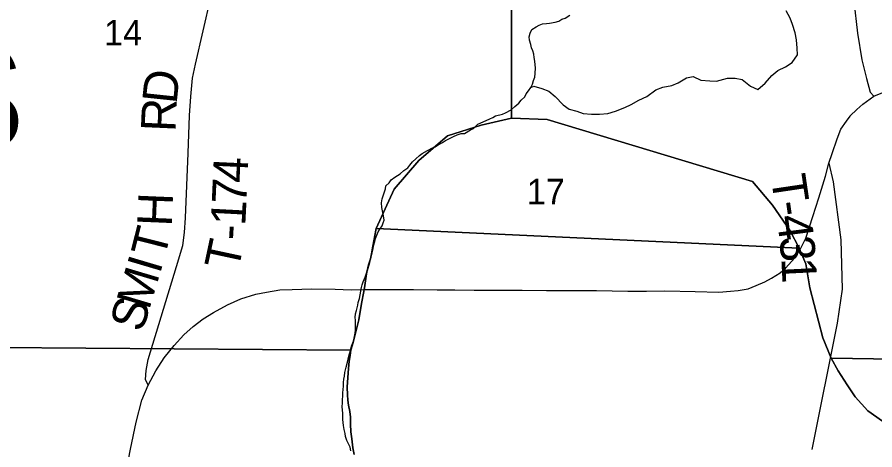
# Model space of a CAD drawing. Extents: x 0 to 34, y -2.3 to 22.
# Drawn here: x 6.815 to 8.222, y 17.166 to 17.875 of the extents above; entities that cross this region are included whole.
import ezdxf

# ---------------------------------------------------------------- set-up
doc = ezdxf.new("R2010")
doc.units = 0
for name, color, linetype in [('GM_X_Minor_River', 7, 'Continuous'), ('GM_X_Section', 7, 'Continuous'), ('GM_X_Section_Text', 7, 'Continuous'), ('GM_X_State_Route', 7, 'Continuous'), ('GM_X_Township_Road', 7, 'Continuous'), ('GM_X_Township_Road_Text', 7, 'Continuous'), ('GM_X_Township_Text', 7, 'Continuous')]:
    doc.layers.add(name, color=color, linetype=linetype)

msp = doc.modelspace()

# ---------------------------------------------------------------- linework, layer by layer
at = {"layer": 'GM_X_Minor_River'}
for p, q in [((7.7142, 17.8735), (7.7216, 17.8787)), ((8.0828, 17.8734), (8.0763, 17.8858)), ((7.6717, 17.8621), (7.6771, 17.8642)), ((7.6771, 17.8642), (7.6836, 17.8648)), ((7.6836, 17.8648), (7.6885, 17.8655)), ((7.6885, 17.8655), (7.6977, 17.8671)), ((7.6977, 17.8671), (7.7035, 17.8685)), ((7.7035, 17.8685), (7.7085, 17.8718)), ((7.7085, 17.8718), (7.7142, 17.8735)), ((8.0867, 17.8634), (8.0828, 17.8734)), ((8.0912, 17.8496), (8.0867, 17.8634)), ((7.6549, 17.8431), (7.6565, 17.8488)), ((7.6565, 17.8488), (7.6594, 17.8552)), ((7.6594, 17.8552), (7.6667, 17.8596)), ((7.6667, 17.8596), (7.6717, 17.8621)), ((8.0932, 17.8381), (8.0912, 17.8496)), ((7.6555, 17.8374), (7.6549, 17.8431)), ((7.6576, 17.8305), (7.6555, 17.8374)), ((8.0947, 17.8244), (8.0932, 17.8381)), ((7.6589, 17.8248), (7.6576, 17.8305)), ((7.6611, 17.8198), (7.6589, 17.8248)), ((8.0952, 17.8137), (8.0947, 17.8244)), ((7.6628, 17.8144), (7.6611, 17.8198)), ((7.6631, 17.809), (7.6628, 17.8144)), ((7.6641, 17.8029), (7.6631, 17.809)), ((8.0865, 17.801), (8.0952, 17.8137)), ((7.6651, 17.7972), (7.6641, 17.8029)), ((7.665, 17.7827), (7.6653, 17.7923)), ((7.6653, 17.7923), (7.6651, 17.7972)), ((8.0626, 17.788), (8.0756, 17.7937)), ((8.0756, 17.7937), (8.0865, 17.801)), ((7.6641, 17.7771), (7.665, 17.7827)), ((8.0422, 17.7668), (8.0528, 17.7795)), ((8.0528, 17.7795), (8.0626, 17.788)), ((7.6576, 17.7601), (7.6604, 17.7654)), ((7.6604, 17.7654), (7.6621, 17.7714)), ((7.6621, 17.7714), (7.6641, 17.7771)), ((7.8889, 17.763), (7.8993, 17.7676)), ((7.8993, 17.7676), (7.9132, 17.776)), ((7.9132, 17.776), (7.9239, 17.778)), ((7.9239, 17.778), (7.9367, 17.772)), ((7.9367, 17.772), (7.9515, 17.7708)), ((7.9515, 17.7708), (7.9621, 17.7701)), ((7.9621, 17.7701), (7.9805, 17.7753)), ((7.9805, 17.7753), (7.9927, 17.7754)), ((7.9927, 17.7754), (8.0044, 17.7732)), ((8.0044, 17.7732), (8.0178, 17.7622)), ((8.0301, 17.7569), (8.0422, 17.7668)), ((7.6501, 17.7493), (7.654, 17.7545)), ((7.654, 17.7545), (7.6576, 17.7601)), ((7.6576, 17.7601), (7.6628, 17.7619)), ((7.6628, 17.7619), (7.676, 17.7585)), ((7.676, 17.7585), (7.6872, 17.754)), ((7.6872, 17.754), (7.6976, 17.7453)), ((7.8482, 17.7454), (7.8625, 17.7561)), ((7.8625, 17.7561), (7.8744, 17.7603)), ((7.8744, 17.7603), (7.8889, 17.763)), ((8.0178, 17.7622), (8.0301, 17.7569)), ((7.6379, 17.734), (7.6422, 17.7392)), ((7.6422, 17.7392), (7.6481, 17.7444)), ((7.6481, 17.7444), (7.6501, 17.7493)), ((7.6976, 17.7453), (7.7109, 17.7316)), ((7.8223, 17.732), (7.8347, 17.7389)), ((7.8347, 17.7389), (7.8482, 17.7454)), ((7.6162, 17.7186), (7.6254, 17.7233)), ((7.6254, 17.7233), (7.6313, 17.7285)), ((7.6313, 17.7285), (7.6379, 17.734)), ((7.7109, 17.7316), (7.7206, 17.7245)), ((7.7206, 17.7245), (7.7331, 17.7211)), ((7.7966, 17.7209), (7.8119, 17.727)), ((7.8119, 17.727), (7.8223, 17.732)), ((7.5846, 17.7057), (7.5908, 17.7086)), ((7.5908, 17.7086), (7.5954, 17.7107)), ((7.5954, 17.7107), (7.6001, 17.7133)), ((7.6001, 17.7133), (7.6112, 17.716)), ((7.6112, 17.716), (7.6162, 17.7186)), ((7.7331, 17.7211), (7.7436, 17.7174)), ((7.7436, 17.7174), (7.7573, 17.7163)), ((7.7573, 17.7163), (7.7706, 17.7163)), ((7.7706, 17.7163), (7.7839, 17.7171)), ((7.7839, 17.7171), (7.7966, 17.7209)), ((7.5638, 17.6929), (7.5708, 17.7)), ((7.5708, 17.7), (7.5846, 17.7057)), ((7.5307, 17.6793), (7.5372, 17.6822)), ((7.5372, 17.6822), (7.5438, 17.6843)), ((7.5438, 17.6843), (7.5491, 17.6845)), ((7.5491, 17.6845), (7.5591, 17.6904)), ((7.5591, 17.6904), (7.5638, 17.6929)), ((7.5009, 17.6626), (7.506, 17.6659)), ((7.506, 17.6659), (7.5129, 17.6699)), ((7.5129, 17.6699), (7.518, 17.6732)), ((7.518, 17.6732), (7.5257, 17.6768)), ((7.5257, 17.6768), (7.5307, 17.6793)), ((7.4751, 17.6484), (7.4797, 17.6517)), ((7.4797, 17.6517), (7.4886, 17.6568)), ((7.4886, 17.6568), (7.4963, 17.6608)), ((7.4963, 17.6608), (7.5009, 17.6626)), ((7.4591, 17.6325), (7.4638, 17.638)), ((7.4638, 17.638), (7.4692, 17.6432)), ((7.4692, 17.6432), (7.4751, 17.6484)), ((7.4435, 17.6184), (7.4497, 17.6236)), ((7.4497, 17.6236), (7.4563, 17.628)), ((7.4563, 17.628), (7.4591, 17.6325)), ((7.4288, 17.6085), (7.435, 17.6129)), ((7.435, 17.6129), (7.4435, 17.6184)), ((7.4192, 17.5935), (7.4201, 17.5988)), ((7.4201, 17.5988), (7.4252, 17.6037)), ((7.4252, 17.6037), (7.4288, 17.6085)), ((7.4142, 17.5773), (7.4176, 17.589)), ((7.4176, 17.589), (7.4192, 17.5935)), ((7.4129, 17.5709), (7.4142, 17.5773)), ((7.4135, 17.5632), (7.4129, 17.5709)), ((7.4145, 17.5579), (7.4135, 17.5632)), ((7.4162, 17.5495), (7.4145, 17.5579)), ((7.4159, 17.5381), (7.4171, 17.5426)), ((7.4171, 17.5426), (7.4162, 17.5495)), ((7.4075, 17.5231), (7.4099, 17.5276)), ((7.4099, 17.5276), (7.4142, 17.5332)), ((7.4142, 17.5332), (7.4159, 17.5381)), ((7.4017, 17.5076), (7.403, 17.5122)), ((7.403, 17.5122), (7.4051, 17.5178)), ((7.4051, 17.5178), (7.4075, 17.5231)), ((7.3991, 17.4955), (7.4, 17.5001)), ((7.4, 17.5001), (7.4017, 17.5076)), ((7.3961, 17.4827), (7.3974, 17.4887)), ((7.3974, 17.4887), (7.3991, 17.4955)), ((7.3898, 17.46), (7.3936, 17.4728)), ((7.3936, 17.4728), (7.3949, 17.4774)), ((7.3949, 17.4774), (7.3961, 17.4827)), ((7.3878, 17.454), (7.3898, 17.46)), ((7.3812, 17.4366), (7.3829, 17.4415)), ((7.3829, 17.4415), (7.3861, 17.4491)), ((7.3861, 17.4491), (7.3878, 17.454)), ((7.379, 17.426), (7.3803, 17.4317)), ((7.3803, 17.4317), (7.3812, 17.4366)), ((7.3747, 17.4075), (7.3768, 17.4139)), ((7.3768, 17.4139), (7.3777, 17.42)), ((7.3777, 17.42), (7.379, 17.426)), ((7.3717, 17.3943), (7.3742, 17.403)), ((7.3742, 17.403), (7.3747, 17.4075)), ((7.3699, 17.3829), (7.3704, 17.3886)), ((7.3704, 17.3886), (7.3717, 17.3943)), ((7.3702, 17.3783), (7.3699, 17.3829)), ((7.37, 17.3734), (7.3702, 17.3783)), ((7.3703, 17.3673), (7.37, 17.3734)), ((7.3679, 17.3487), (7.3696, 17.357)), ((7.3696, 17.357), (7.3701, 17.3624)), ((7.3701, 17.3624), (7.3703, 17.3673)), ((7.3637, 17.3355), (7.367, 17.3438)), ((7.367, 17.3438), (7.3679, 17.3487)), ((7.3595, 17.3196), (7.362, 17.3287)), ((7.362, 17.3287), (7.3637, 17.3355)), ((7.3569, 17.3094), (7.3582, 17.3147)), ((7.3582, 17.3147), (7.3595, 17.3196)), ((7.3527, 17.2924), (7.3548, 17.3015)), ((7.3548, 17.3015), (7.3569, 17.3094)), ((7.3513, 17.2818), (7.3521, 17.2863)), ((7.3521, 17.2863), (7.3527, 17.2924)), ((7.3506, 17.2704), (7.3507, 17.2761)), ((7.3507, 17.2761), (7.3513, 17.2818)), ((7.3494, 17.2541), (7.3495, 17.259)), ((7.3495, 17.259), (7.3506, 17.2704)), ((7.3487, 17.2423), (7.3488, 17.2476)), ((7.3488, 17.2476), (7.3494, 17.2541)), ((7.3482, 17.2366), (7.3487, 17.2423)), ((7.3494, 17.2252), (7.3482, 17.2366)), ((7.3495, 17.2157), (7.3494, 17.2252)), ((7.3508, 17.2057), (7.3495, 17.2157)), ((7.3517, 17.1989), (7.3508, 17.2057)), ((7.3531, 17.1927), (7.3517, 17.1989)), ((7.3537, 17.1878), (7.3531, 17.1927)), ((7.3562, 17.1809), (7.3537, 17.1878)), ((7.3591, 17.1747), (7.3562, 17.1809)), ((7.3616, 17.1701), (7.3591, 17.1747)), ((7.3626, 17.164), (7.3616, 17.1701))]:
    msp.add_line(p, q, dxfattribs=at)
at = {"layer": 'GM_X_Section'}
for p, q in [((7.6261, 18.3379), (7.6261, 17.7098)), ((7.6261, 17.7098), (7.6261, 18.3379)), ((7.6261, 17.7098), (7.5762, 17.6981)), ((7.5762, 17.6981), (7.6261, 17.7098)), ((7.6844, 17.7077), (7.6261, 17.7098)), ((7.6261, 17.7098), (7.6844, 17.7077)), ((7.5762, 17.6981), (7.5212, 17.6804)), ((7.5212, 17.6804), (7.5762, 17.6981)), ((8.0211, 17.6057), (7.6844, 17.7077)), ((7.6844, 17.7077), (8.0211, 17.6057)), ((7.5212, 17.6804), (7.4741, 17.6402)), ((7.4741, 17.6402), (7.5212, 17.6804)), ((7.4741, 17.6402), (7.4336, 17.593)), ((7.4336, 17.593), (7.4741, 17.6402)), ((8.0539, 17.5667), (8.0211, 17.6057)), ((8.0211, 17.6057), (8.0539, 17.5667)), ((7.4336, 17.593), (7.4041, 17.5289)), ((7.4041, 17.5289), (7.4336, 17.593)), ((8.0829, 17.5251), (8.0539, 17.5667)), ((8.0539, 17.5667), (8.0829, 17.5251)), ((7.4041, 17.5289), (7.3985, 17.4999)), ((7.3985, 17.4999), (7.4041, 17.5289)), ((8.0977, 17.4963), (7.4041, 17.5289)), ((7.4041, 17.5289), (8.0977, 17.4963)), ((8.0977, 17.4963), (8.0829, 17.5251)), ((8.0829, 17.5251), (8.0977, 17.4963)), ((7.3985, 17.4999), (7.3967, 17.487)), ((7.3967, 17.487), (7.3985, 17.4999)), ((7.3967, 17.487), (7.395, 17.4787)), ((7.395, 17.4787), (7.3967, 17.487)), ((8.1085, 17.4707), (8.0977, 17.4963)), ((8.0977, 17.4963), (8.1085, 17.4707)), ((7.3918, 17.4689), (7.3888, 17.4573)), ((7.3888, 17.4573), (7.3918, 17.4689)), ((7.395, 17.4787), (7.3918, 17.4689)), ((7.3918, 17.4689), (7.395, 17.4787)), ((8.1152, 17.4312), (8.1085, 17.4707)), ((8.1085, 17.4707), (8.1152, 17.4312)), ((7.3888, 17.4573), (7.3879, 17.4508)), ((7.3879, 17.4508), (7.3888, 17.4573)), ((7.3866, 17.4429), (7.3848, 17.4312)), ((7.3848, 17.4312), (7.3866, 17.4429)), ((7.3879, 17.4508), (7.3866, 17.4429)), ((7.3866, 17.4429), (7.3879, 17.4508)), ((7.3848, 17.4312), (7.3835, 17.4229)), ((7.3835, 17.4229), (7.3848, 17.4312)), ((8.1368, 17.3492), (8.1152, 17.4312)), ((8.1152, 17.4312), (8.1368, 17.3492)), ((7.3835, 17.4229), (7.3809, 17.4086)), ((7.3809, 17.4086), (7.3835, 17.4229)), ((7.3809, 17.4086), (7.3787, 17.3961)), ((7.3787, 17.3961), (7.3809, 17.4086)), ((7.3787, 17.3961), (7.3757, 17.3788)), ((7.3757, 17.3788), (7.3787, 17.3961)), ((7.3757, 17.3788), (7.3719, 17.3637)), ((7.3719, 17.3637), (7.3757, 17.3788)), ((7.3719, 17.3637), (7.3694, 17.3535)), ((7.3694, 17.3535), (7.3719, 17.3637)), ((7.3694, 17.3535), (7.3665, 17.3415)), ((7.3665, 17.3415), (7.3694, 17.3535)), ((8.1504, 17.3163), (8.1368, 17.3492)), ((8.1368, 17.3492), (8.1504, 17.3163)), ((7.3624, 17.3291), (6.5726, 17.335)), ((6.5726, 17.335), (7.3624, 17.3291)), ((7.3615, 17.3204), (7.3624, 17.3291)), ((7.3624, 17.3291), (7.3615, 17.3204)), ((7.3665, 17.3415), (7.3624, 17.3291)), ((7.3624, 17.3291), (7.3665, 17.3415)), ((7.3601, 17.3109), (7.3615, 17.3204)), ((7.3615, 17.3204), (7.3601, 17.3109)), ((8.406, 17.312), (8.1504, 17.3163)), ((8.1504, 17.3163), (8.1617, 17.2952)), ((8.1504, 17.3163), (8.406, 17.312)), ((8.1617, 17.2952), (8.1504, 17.3163)), ((7.3587, 17.2989), (7.3601, 17.3109)), ((7.3601, 17.3109), (7.3587, 17.2989)), ((7.3576, 17.2845), (7.3587, 17.2989)), ((7.3587, 17.2989), (7.3576, 17.2845)), ((8.1617, 17.2952), (8.1763, 17.2722)), ((8.1763, 17.2722), (8.1617, 17.2952)), ((7.3565, 17.2686), (7.3576, 17.2845)), ((7.3576, 17.2845), (7.3565, 17.2686)), ((8.1763, 17.2722), (8.1899, 17.2526)), ((8.1899, 17.2526), (8.1763, 17.2722)), ((7.357, 17.2561), (7.3565, 17.2686)), ((7.3565, 17.2686), (7.357, 17.2561)), ((7.3579, 17.2474), (7.357, 17.2561)), ((7.357, 17.2561), (7.3579, 17.2474)), ((7.3588, 17.239), (7.3579, 17.2474)), ((7.3579, 17.2474), (7.3588, 17.239)), ((8.1899, 17.2526), (8.2106, 17.2297)), ((8.2106, 17.2297), (8.1899, 17.2526)), ((7.3609, 17.2287), (7.3588, 17.239)), ((7.3588, 17.239), (7.3609, 17.2287)), ((8.2106, 17.2297), (8.2344, 17.2129)), ((8.2344, 17.2129), (8.2106, 17.2297)), ((7.3618, 17.2196), (7.3609, 17.2287)), ((7.3609, 17.2287), (7.3618, 17.2196)), ((7.3623, 17.2079), (7.3618, 17.2196)), ((7.3618, 17.2196), (7.3623, 17.2079)), ((7.3624, 17.1954), (7.3623, 17.2079)), ((7.3623, 17.2079), (7.3624, 17.1954)), ((7.364, 17.1839), (7.3624, 17.1954)), ((7.3624, 17.1954), (7.364, 17.1839)), ((7.366, 17.1691), (7.364, 17.1839)), ((7.364, 17.1839), (7.366, 17.1691)), ((7.368, 17.1581), (7.366, 17.1691)), ((7.366, 17.1691), (7.368, 17.1581))]:
    msp.add_line(p, q, dxfattribs=at)
at = {"layer": 'GM_X_State_Route'}
for p, q in [((8.2204, 17.7459), (8.2543, 17.7593)), ((8.202, 17.7327), (8.2204, 17.7459)), ((8.1814, 17.7133), (8.1926, 17.724)), ((8.1926, 17.724), (8.202, 17.7327)), ((8.1757, 17.7046), (8.1813, 17.713)), ((8.1813, 17.713), (8.1814, 17.7133)), ((8.1664, 17.6915), (8.1757, 17.7046)), ((8.1602, 17.6755), (8.1664, 17.6915)), ((8.1517, 17.6518), (8.1602, 17.6755)), ((8.1464, 17.6357), (8.1517, 17.6518)), ((8.141, 17.6145), (8.1464, 17.6357)), ((8.1303, 17.5792), (8.141, 17.6145)), ((8.1202, 17.5486), (8.1303, 17.5792)), ((8.1086, 17.5127), (8.1202, 17.5486)), ((8.0997, 17.4944), (8.1086, 17.5127)), ((8.0905, 17.4807), (8.0997, 17.4944)), ((8.0753, 17.4637), (8.0905, 17.4807)), ((8.0523, 17.4474), (8.0668, 17.4561)), ((8.0668, 17.4561), (8.0753, 17.4637)), ((8.0275, 17.4352), (8.0416, 17.4412)), ((8.0416, 17.4412), (8.0523, 17.4474)), ((7.2242, 17.4244), (7.2461, 17.428)), ((7.2461, 17.428), (7.2664, 17.4289)), ((7.2664, 17.4289), (7.2979, 17.4298)), ((7.2979, 17.4298), (7.3368, 17.4293)), ((7.3368, 17.4293), (7.3629, 17.4284)), ((7.3629, 17.4284), (7.3851, 17.4289)), ((7.3851, 17.4289), (7.4246, 17.4289)), ((7.4246, 17.4289), (7.4653, 17.4287)), ((7.4653, 17.4287), (7.5041, 17.4282)), ((7.5041, 17.4282), (7.5334, 17.4282)), ((7.5334, 17.4282), (7.5647, 17.4278)), ((7.5647, 17.4278), (7.6069, 17.4278)), ((7.6069, 17.4278), (7.6437, 17.4276)), ((7.6437, 17.4276), (7.6837, 17.4269)), ((7.6837, 17.4269), (7.7264, 17.4271)), ((7.7264, 17.4271), (7.7653, 17.4271)), ((7.7653, 17.4271), (7.8166, 17.4262)), ((7.8473, 17.426), (7.8774, 17.4267)), ((7.8774, 17.4267), (7.927, 17.4253)), ((7.9853, 17.4258), (7.998, 17.4271)), ((7.998, 17.4271), (8.0144, 17.43)), ((8.0144, 17.43), (8.0275, 17.4352)), ((7.1605, 17.4037), (7.1822, 17.4135)), ((7.1822, 17.4135), (7.2066, 17.4209)), ((7.2066, 17.4209), (7.2242, 17.4244)), ((7.8166, 17.4262), (7.8473, 17.426)), ((7.927, 17.4253), (7.9661, 17.4244)), ((7.9661, 17.4244), (7.9853, 17.4258)), ((7.1375, 17.3909), (7.1605, 17.4037)), ((7.1205, 17.3808), (7.1375, 17.3909)), ((7.1038, 17.3678), (7.1205, 17.3808)), ((7.0886, 17.3543), (7.1038, 17.3678)), ((7.0729, 17.337), (7.0886, 17.3543)), ((7.0563, 17.3165), (7.0729, 17.337)), ((7.0429, 17.2954), (7.0563, 17.3165)), ((7.0302, 17.272), (7.0429, 17.2954)), ((7.0198, 17.2474), (7.0302, 17.272)), ((7.0104, 17.2109), (7.0198, 17.2474)), ((7.0013, 17.1671), (7.0104, 17.2109)), ((6.993, 17.126), (7.0013, 17.1671))]:
    msp.add_line(p, q, dxfattribs=at)
at = {"layer": 'GM_X_Township_Road'}
for p, q in [((7.108, 17.7983), (7.1352, 17.9165)), ((8.1875, 17.9016), (8.1933, 17.8489)), ((8.1933, 17.8489), (8.2007, 17.8053)), ((7.1031, 17.7753), (7.108, 17.7983)), ((8.2007, 17.8053), (8.208, 17.7745)), ((7.1, 17.7453), (7.1031, 17.7753)), ((8.208, 17.7745), (8.2145, 17.7523)), ((8.2145, 17.7523), (8.2204, 17.7459)), ((7.0983, 17.7138), (7.1, 17.7453)), ((7.0961, 17.652), (7.0983, 17.7138)), ((7.0913, 17.5463), (7.0961, 17.652)), ((8.1464, 17.6357), (8.1533, 17.6054)), ((8.1533, 17.6054), (8.166, 17.51)), ((7.0901, 17.5222), (7.0913, 17.5463)), ((7.0872, 17.5008), (7.0901, 17.5222)), ((7.0768, 17.4663), (7.0872, 17.5008)), ((8.166, 17.51), (8.1685, 17.4292)), ((7.0305, 17.3141), (7.0768, 17.4663)), ((8.1685, 17.4292), (8.1601, 17.3735)), ((8.1601, 17.3735), (8.1187, 17.1665)), ((7.0268, 17.2956), (7.0305, 17.3141)), ((7.0261, 17.2809), (7.0268, 17.2956)), ((7.0302, 17.272), (7.0261, 17.2809))]:
    msp.add_line(p, q, dxfattribs=at)

# ---------------------------------------------------------------- texts
at = {"layer": 'GM_X_Section_Text'}
for s, p in [('14', (6.958, 17.829)), ('17', (7.6513, 17.5684))]:
    msp.add_text(s, height=0.04186, rotation=0, dxfattribs=at).set_placement(p)
at = {"layer": 'GM_X_Township_Road_Text'}
for s, rotation, p in [('D', 83.9936, (7.0768, 17.7317)), ('R', 87.4607, (7.0749, 17.6864)), ('4', 87.4242, (7.1928, 17.6027)), ('T', 278.441, (8.0513, 17.6133)), ('7', 87.3548, (7.1912, 17.5677)), ('H', 87.584, (7.0689, 17.5314)), ('1', 87.0454, (7.1894, 17.5324)), ('-', 278.1635, (8.0575, 17.5713)), ('4', 277.2673, (8.0608, 17.5485)), ('T', 75.8272, (7.0567, 17.4776)), ('-', 86.5108, (7.1879, 17.5085)), ('T', 77.8657, (7.1777, 17.4577)), ('3', 275.6096, (8.0651, 17.5142)), ('I', 73.4494, (7.0494, 17.4527)), ('1', 272.8373, (8.0685, 17.4801)), ('M', 73.3794, (7.0317, 17.3936)), ('S', 73.3774, (7.0207, 17.3569))]:
    msp.add_text(s, height=0.0568, rotation=rotation, dxfattribs=at).set_placement(p)
at = {"layer": 'GM_X_Township_Text'}
msp.add_text('ROSS', height=0.17045, rotation=0, dxfattribs=at).set_placement((6.1818, 17.6574))

doc.saveas('drawing.dxf')
